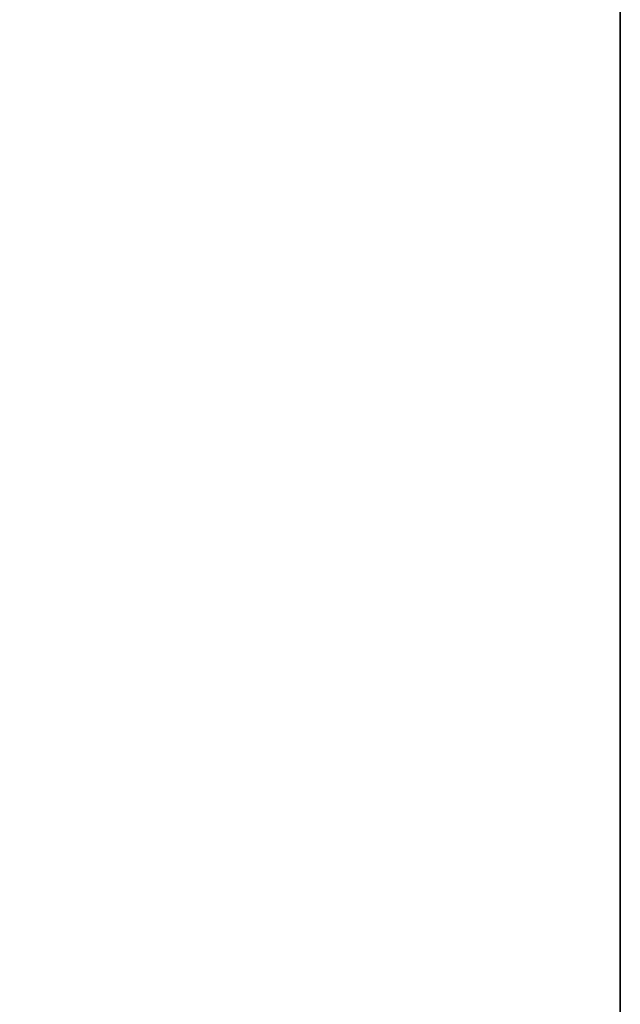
# Model space of a CAD drawing. Header units: metres. Extents: x 209848 to 209928, y 1182430 to 1182563.
# Tile 454 of 656: x 209852.5869 to 209852.6197, y 1182480.5226 to 1182480.5763. Entities that reach past the tile are written whole.
import ezdxf

# ---------------------------------------------------------------- set-up
doc = ezdxf.new("R2010")
doc.units = ezdxf.units.M
doc.header["$MEASUREMENT"] = 0
doc.linetypes.add('DGN Style 2', pattern=[15.036391, 9.021834, -6.014556])
doc.layers.get('0').update_dxf_attribs({"color": 254})

# ---------------------------------------------------------------- blocks, each defined once
blk = doc.blocks.new('*U2')
at = {"color": 3, "linetype": 'Continuous'}
for p, q in [((1.275, -18.396183), (1.275, -18.494448)), ((1.275, -18.494448), (1.275, -18.592705))]:
    blk.add_line(p, q, dxfattribs=at)
blk = doc.blocks.new('*U3')
at = {"color": 3, "linetype": 'Continuous'}
for p, q in [((1.275, -18.392669), (1.275, -18.491498)), ((1.275, -18.491498), (1.275, -18.590322))]:
    blk.add_line(p, q, dxfattribs=at)
blk = doc.blocks.new('*U4')
at = {"color": 3, "linetype": 'Continuous'}
for p, q in [((1.275, -18.423968), (1.275, -18.522692)), ((1.275, -18.522692), (1.275, -18.621406))]:
    blk.add_line(p, q, dxfattribs=at)
blk = doc.blocks.new('*U5')
at = {"color": 3, "linetype": 'Continuous'}
for p, q in [((1.275, -18.406601), (1.275, -18.505445)), ((1.275, -18.505445), (1.275, -18.604281))]:
    blk.add_line(p, q, dxfattribs=at)
blk = doc.blocks.new('*U6')
at = {"color": 3, "linetype": 'Continuous'}
blk.add_line((1.275, -18.452819), (1.275, -18.554266), dxfattribs=at)
blk = doc.blocks.new('*U7')
at = {"color": 3, "linetype": 'Continuous'}
blk.add_line((1.275, -18.469055), (1.275, -18.568153), dxfattribs=at)
blk = doc.blocks.new('*U8')
at = {"color": 3, "linetype": 'Continuous'}
for p, q in [((1.275, -18.416675), (1.275, -18.517973)), ((1.275, -18.517973), (1.275, -18.619309))]:
    blk.add_line(p, q, dxfattribs=at)
blk = doc.blocks.new('*U9')
at = {"color": 3, "linetype": 'Continuous'}
for p, q in [((1.275, -18.428864), (1.275, -18.529998)), ((1.275, -18.529998), (1.275, -18.631169))]:
    blk.add_line(p, q, dxfattribs=at)
blk = doc.blocks.new('ATTEMP_2')
at = {"color": 254, "flags": 128}
blk.add_lwpolyline([(0, 1.275), (-13.6, 1.275), (-13.6, -1.275), (0, -1.275), (0, 1.275), (0, 1.275)], dxfattribs=at)
blk = doc.blocks.new('ATTEMP_1')
at = {"color": 254, "rotation": 90}
blk.add_blockref('ATTEMP_2', (0, -18.11), dxfattribs=at)
blk = doc.blocks.new('ATTEMP')
at = {"color": 3, "linetype": 'Continuous'}
for name in ['*U9', '*U8', '*U7', '*U6', '*U4', '*U5', '*U3', '*U2']:
    blk.add_blockref(name, (-8.511171, 0), dxfattribs=at)
at = {"color": 254}
blk.add_blockref('ATTEMP_1', (-8.511171, 0), dxfattribs=at)

msp = doc.modelspace()

# ---------------------------------------------------------------- block references
at = {"color": 1, "linetype": 'DGN Style 2'}
msp.add_blockref('ATTEMP', (209859.855907, 1182499.061067), dxfattribs=at)

doc.saveas('drawing.dxf')
